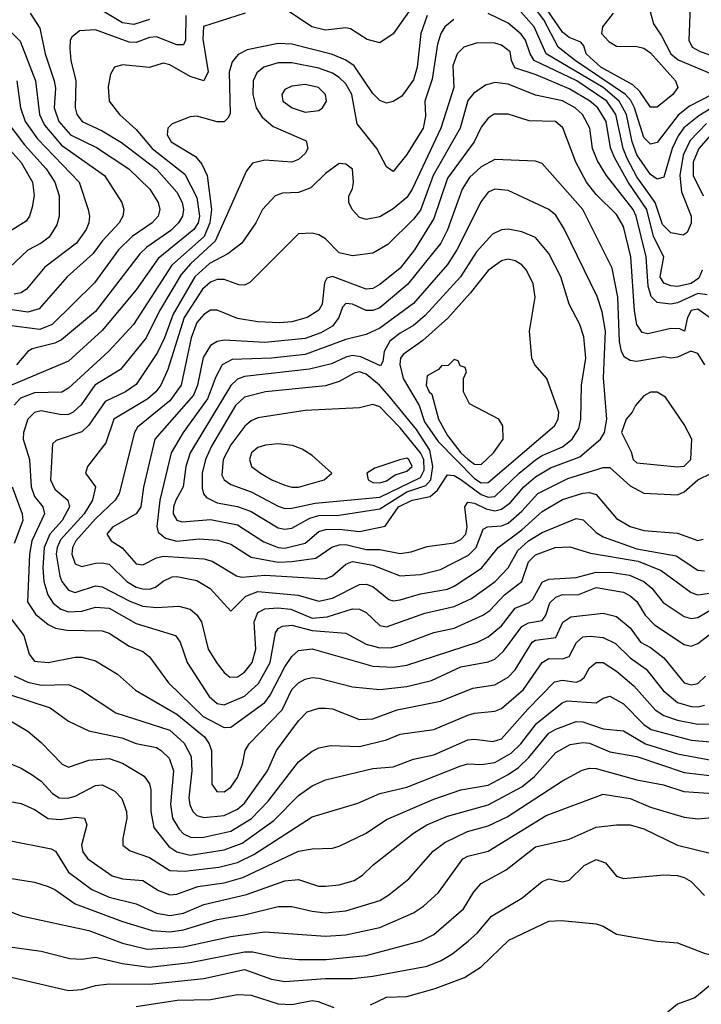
# Model space of a CAD drawing. Header units: inches. Extents: x 1793389 to 1900389, y 320802 to 470796.
# Tile 387 of 656: x 1827746 to 1829760, y 442159 to 445071. Entities that reach past the tile are written whole.
import ezdxf

# ---------------------------------------------------------------- set-up
doc = ezdxf.new("R2010")
doc.units = ezdxf.units.IN
doc.header["$MEASUREMENT"] = 0
doc.layers.add('B8424', color=7, linetype='Continuous')

msp = doc.modelspace()

# ---------------------------------------------------------------- linework, layer by layer
at = {"layer": 'B8424', "color": 2}
for points, elevation in [([(1829605.5, 445110), (1829618.5, 445058.5), (1829642.9, 445022.9), (1829670.3, 444970), (1829691.9, 444951.9), (1829790, 444910.3), (1829817.1, 444890), (1829814, 444870), (1829792.2, 444850), (1829725.4, 444814.6), (1829691.6, 444788.4), (1829630, 444707.3), (1829610, 444702.9), (1829590, 444722), (1829563.2, 444810), (1829552.1, 444832.1), (1829536.4, 444850), (1829387.1, 444950), (1829336.9, 444990), (1829294.8, 445070), (1829219.8, 445170)], 358), ([(1829499.5, 445090), (1829468.2, 445050), (1829464.9, 445030), (1829486.7, 445006.7), (1829510, 444992.4), (1829570, 444991.8), (1829590, 444987), (1829610, 444972.4), (1829684, 444890), (1829690.8, 444870), (1829676.3, 444850), (1829630, 444812), (1829610, 444812), (1829578.2, 444858.2), (1829557.7, 444877.7), (1829463.5, 444930), (1829419.7, 444970), (1829413, 444993), (1829404.2, 445004.2), (1829370, 445017.7), (1829350, 445033.7), (1829257.3, 445170)], 354), ([(1828932.4, 445147.6), (1828850, 445029), (1828810, 445002), (1828772.5, 445012.5), (1828724.1, 445044.1), (1828710, 445046.6), (1828650, 445039.5), (1828609, 445050), (1828537.6, 445097.6)], 358), ([(1828130, 445071.1), (1828083, 445057), (1828050, 445061), (1827944.7, 445124.7)], 350), ([(1829727.7, 445110), (1829723.1, 445010), (1829733, 444990), (1829756.7, 444976.7), (1829890.5, 444930), (1829910.3, 444910), (1829907.2, 444890), (1829890.1, 444869.9), (1829753.1, 444786.9), (1829708.9, 444751.1), (1829692.2, 444727.8), (1829674.4, 444690), (1829650, 444605.2), (1829630, 444599.5), (1829610, 444613.3), (1829570, 444671.6), (1829555.7, 444710), (1829539.1, 444790), (1829518, 444830), (1829470.3, 444870.3), (1829301.7, 444970), (1829266, 445050), (1829195.8, 445130)], 362), ([(1828412, 445090), (1828288.9, 445051.1), (1828287.2, 445012.8), (1828303.4, 444916.6), (1828290.4, 444889.6), (1828250, 444902.4), (1828190, 444937), (1828170, 444942.7), (1828130, 444929.4), (1828050, 444937), (1828026, 444930), (1828014.8, 444910), (1828007.5, 444872.5), (1828010.8, 444830), (1828040.7, 444790), (1828090, 444746), (1828138, 444690), (1828233.6, 444613.6), (1828270, 444544.9), (1828277.8, 444490), (1828273.2, 444470), (1828260.3, 444450), (1828155.2, 444364.8), (1828090, 444271.8), (1827990, 444151.5), (1827890, 444061.6), (1827710, 443985.1)], 358), ([(1827777.1, 445090), (1827805.7, 445045.7), (1827821.1, 444970), (1827847.6, 444890), (1827851.7, 444868.3), (1827847.9, 444810), (1827861.5, 444770), (1827896.4, 444730), (1827973, 444693), (1828068.2, 444630), (1828130.4, 444570), (1828154.9, 444530), (1828160.5, 444510), (1828154.9, 444490), (1828138, 444470), (1828078.4, 444430), (1828037.6, 444390), (1827966.8, 444293.2), (1827841.6, 444170), (1827805.1, 444154.9), (1827713.5, 444166.5)], 350), ([(1828950, 445082.7), (1828931.7, 445030), (1828920.3, 444930), (1828910, 444893.2), (1828875.1, 444844.9), (1828850, 444829.2), (1828830, 444823.7), (1828810, 444832.3), (1828790, 444852.7), (1828734.1, 444934.1), (1828710, 444951.5), (1828670, 444968.3), (1828550, 444998.9), (1828510, 445000.5), (1828418.7, 444981.3), (1828392, 444968), (1828374, 444946), (1828364.8, 444915.2), (1828367.7, 444792.3), (1828360.7, 444779.3), (1828350, 444769.2), (1828330, 444769.2), (1828270, 444785.2), (1828250, 444784), (1828196.8, 444763.2), (1828184, 444750), (1828182, 444730), (1828194, 444710), (1828266, 444666), (1828283.9, 444643.9), (1828300.5, 444610), (1828313, 444510), (1828307.8, 444470), (1828291.1, 444430), (1828195.2, 444344.8), (1828082, 444170), (1828009.1, 444090.9), (1827890, 443981.6), (1827870.2, 443969.8), (1827790, 443967.3), (1827748.5, 443951.5), (1827729.3, 443930.7)], 362), ([(1828237.2, 445082.8), (1828236, 445010), (1828230, 444996), (1828210, 444996.3), (1828150, 445019.8), (1828130, 445018.3), (1828090, 445003.5), (1828070, 445004.4), (1827970, 445040.7), (1827922.5, 445037.5), (1827900.5, 445019.5), (1827894.8, 445010), (1827894, 444986), (1827897.1, 444950), (1827912.2, 444890), (1827910.4, 444810), (1827914.9, 444790), (1827930.7, 444770), (1827990, 444742.6), (1828047.4, 444707.4), (1828150, 444628.8), (1828210, 444560.5), (1828225.7, 444530), (1828230.3, 444509.7), (1828227.2, 444490), (1828215.3, 444470), (1828192.4, 444447.6), (1828121.8, 444398.2), (1828101.3, 444378.7), (1827970, 444207.6), (1827870, 444124.2), (1827850, 444114), (1827782.5, 444097.5), (1827770.3, 444089.7), (1827737.1, 444050)], 354), ([(1829775.7, 444764.3), (1829726.9, 444713.1), (1829706.5, 444670), (1829696.9, 444610), (1829701.6, 444561.6), (1829730.3, 444490), (1829730, 444468.7), (1829718, 444442), (1829706.2, 444433.8), (1829670, 444440.5), (1829645.6, 444465.6), (1829623.7, 444530), (1829570, 444606.6), (1829540.8, 444660.8), (1829529, 444690), (1829507.2, 444790), (1829480.8, 444830), (1829392.4, 444890), (1829266.3, 444950), (1829254.2, 444970), (1829241, 445010), (1829228, 445028), (1829190, 445060.5), (1829130.7, 445089.3)], 366), ([(1827684.9, 445070), (1827747.2, 445007.2), (1827793.1, 444890), (1827804.4, 444790), (1827819.2, 444759.2), (1827870, 444699.6), (1827997.1, 444610), (1828047.7, 444530), (1828053.4, 444510), (1828050.5, 444490), (1828040.5, 444470), (1827990, 444416.2), (1827962, 444378), (1827886, 444310), (1827803.8, 444216.2), (1827770, 444206.2), (1827710, 444215.1)], 346), ([(1829028.9, 445071.1), (1829002.4, 445050), (1828990.3, 445029.7), (1828981.1, 444998.9), (1828965.4, 444894.6), (1828943.1, 444830), (1828945.5, 444785.5), (1828938.3, 444750), (1828890, 444672.3), (1828850, 444622), (1828830, 444635.3), (1828801.6, 444690), (1828743, 444763), (1828727.1, 444850), (1828710, 444880.7), (1828690, 444899.7), (1828670, 444912.6), (1828630, 444927.3), (1828550, 444943.1), (1828510, 444943.5), (1828467.3, 444930), (1828446.7, 444913.3), (1828435.8, 444890), (1828434.9, 444850), (1828444.9, 444810), (1828462.7, 444782.7), (1828495.3, 444755.3), (1828592.4, 444712.4), (1828597.3, 444690), (1828590, 444675.3), (1828570, 444657.2), (1828550, 444649.5), (1828470, 444655.1), (1828433.7, 444646.3), (1828416.3, 444623.7), (1828323.6, 444416.4), (1828251.5, 444350), (1828222.9, 444317.1), (1828159, 444210), (1828119.5, 444130), (1828043.6, 444036.4), (1827968.5, 443990), (1827928.1, 443931.9), (1827904, 443910), (1827890, 443903.5), (1827870, 443902.6), (1827810, 443914.3), (1827790, 443909.6), (1827770, 443889.2), (1827757.4, 443850), (1827756.5, 443830), (1827774.9, 443770), (1827780.3, 443690), (1827790, 443660.7), (1827814.4, 443630), (1827819.5, 443610), (1827782, 443530), (1827774.9, 443490), (1827768.7, 443350), (1827792.6, 443312.6), (1827830, 443282.4), (1827851.6, 443271.6), (1827885.5, 443265.5), (1827990, 443263.8), (1828010, 443256.4), (1828070, 443218.4), (1828110, 443203), (1828130, 443186.8), (1828185.5, 443110), (1828288.5, 443010), (1828350, 442978), (1828370, 442978.7), (1828470, 443052.2), (1828486.3, 443073.7), (1828530, 443157.1), (1828550, 443187.7), (1828570, 443205.5), (1828610.3, 443210.3), (1828790, 443158.9), (1828850, 443156), (1828890, 443162), (1829099, 443230), (1829130, 443246.4), (1829170, 443278.7), (1829210, 443330.4), (1829252, 443348), (1829262.5, 443357.5), (1829290, 443408), (1829310, 443416.4), (1829390, 443421.2), (1829450, 443437.3), (1829496.4, 443436.4), (1829548, 443428), (1829590.5, 443410), (1829614.4, 443390), (1829647.8, 443347.8), (1829710, 443306.4), (1829730, 443300.4), (1829750, 443303.1), (1829830, 443350.3)], 366), ([(1829762.4, 444330), (1829753.1, 444306.9), (1829730, 444291.1), (1829690, 444281.5), (1829670, 444283.5), (1829650, 444291.8), (1829639.1, 444310), (1829649.7, 444370), (1829618.8, 444430), (1829599, 444510), (1829544.1, 444590), (1829503.8, 444663.8), (1829492.3, 444692.3), (1829478.8, 444770), (1829454.8, 444810), (1829430, 444830.8), (1829370, 444866.8), (1829272.3, 444907.7), (1829208.9, 444928.9), (1829199.7, 444950), (1829195.8, 444975.8), (1829170, 444995.6), (1829150, 445001.6), (1829097.5, 445002.5), (1829058.8, 444990), (1829039.3, 444970), (1829025.7, 444934.3), (1829028.8, 444870), (1828990.3, 444750), (1828906.3, 444570), (1828890, 444545.1), (1828850, 444511.8), (1828810, 444487.6), (1828770, 444479.5), (1828750, 444486), (1828729, 444510), (1828719, 444530), (1828719, 444550), (1828729.3, 444570.7), (1828732.3, 444590), (1828729.2, 444629.2), (1828710, 444644), (1828690, 444645.2), (1828650, 444616), (1828606.4, 444573.6), (1828570, 444559.5), (1828522.4, 444557.6), (1828501, 444550), (1828464, 444510), (1828444, 444470), (1828402.8, 444410), (1828361.4, 444378.6), (1828307, 444350), (1828263.2, 444310), (1828199.8, 444200.2), (1828174.4, 444130), (1828153.4, 444086.6), (1828090, 443991.8), (1828059.1, 443970), (1827998.6, 443941.4), (1827950, 443871.8), (1827930, 443851.8), (1827853.4, 443826.6), (1827843.4, 443816.6), (1827837.6, 443710), (1827850, 443683), (1827888, 443650), (1827893.7, 443630), (1827871.6, 443590), (1827835.5, 443550), (1827818.8, 443510), (1827814.2, 443450), (1827817.3, 443410), (1827828.8, 443370), (1827845.4, 443345.4), (1827867.5, 443327.5), (1827890, 443319.6), (1827930, 443322.3), (1827970, 443333.7), (1828010, 443330.3), (1828090, 443285.3), (1828206, 443250), (1828220.5, 443230), (1828240.5, 443170), (1828306.4, 443070), (1828330, 443048.5), (1828350, 443044.9), (1828410, 443070.3), (1828451.5, 443108.5), (1828486.2, 443170), (1828502, 443258), (1828509.7, 443270.3), (1828522.3, 443277.7), (1828550, 443280.3), (1828610, 443264.9), (1828710, 443257), (1828770, 443224.2), (1828810, 443213.1), (1828845.4, 443214.6), (1828870, 443221.1), (1828970, 443258.7), (1829030, 443272), (1829115.1, 443310), (1829135.8, 443324.2), (1829178.7, 443370), (1829229.6, 443410), (1829250, 443467.7), (1829270, 443488.2), (1829328.7, 443510), (1829372.1, 443512.1), (1829433.1, 443493.1), (1829574, 443470), (1829642, 443442), (1829730, 443377.6), (1829750, 443370.3), (1829784.9, 443375.1)], 370), ([(1827737.7, 444890), (1827748.9, 444810), (1827762.7, 444770), (1827798.5, 444718.5), (1827921.6, 444590), (1827948.4, 444510), (1827952.4, 444490), (1827950.4, 444470), (1827942.4, 444450), (1827914.4, 444410), (1827820.5, 444339.5), (1827766.1, 444273.9), (1827750, 444263.6), (1827730, 444258.9)], 342), ([(1829777.5, 444257.5), (1829750, 444260.8), (1829690, 444233.7), (1829670, 444229.6), (1829630, 444234.7), (1829611.9, 444251.9), (1829603, 444283), (1829597.2, 444370), (1829567.7, 444490), (1829559.2, 444510), (1829480.5, 444610), (1829453.2, 444653.2), (1829438.9, 444690), (1829431.3, 444750), (1829409.6, 444790), (1829387.3, 444810), (1829350, 444831.1), (1829270, 444847.8), (1829190, 444880.5), (1829150, 444884.7), (1829122.7, 444877.3), (1829087.1, 444852.9), (1829070, 444832.3), (1829047.4, 444750), (1828968.1, 444610), (1828930, 444507.3), (1828910, 444480.5), (1828833.8, 444406.2), (1828790, 444380.9), (1828730, 444372.7), (1828690, 444381.2), (1828650, 444422.7), (1828630, 444435.1), (1828610, 444439.5), (1828570, 444437.2), (1828426, 444294), (1828410, 444286), (1828393.4, 444286.6), (1828350, 444302.4), (1828330, 444303), (1828310, 444294.7), (1828286.4, 444273.6), (1828232.1, 444190), (1828183.6, 444036.4), (1828163.1, 443990), (1828148.4, 443970), (1828124.4, 443950), (1828023.8, 443890), (1828000.3, 443819.7), (1827946.8, 443750), (1827941, 443730), (1827970.4, 443690), (1827961.7, 443650), (1827936.9, 443610), (1827867, 443533), (1827856.5, 443510), (1827853.4, 443490), (1827865.1, 443425.1), (1827870.4, 443410), (1827890, 443383.8), (1827910, 443377), (1827970, 443397), (1827990, 443393.7), (1828071.1, 443351.1), (1828110, 443336.5), (1828150, 443332.9), (1828216.7, 443336.7), (1828250, 443327.7), (1828270, 443310.7), (1828283.8, 443290), (1828303.1, 443210), (1828330, 443167.3), (1828350, 443140.7), (1828367, 443127), (1828390, 443128.2), (1828410, 443141.6), (1828432.8, 443170), (1828444, 443210), (1828438.9, 443290), (1828450, 443318), (1828470, 443328.7), (1828508.7, 443331.3), (1828547.4, 443327.4), (1828610, 443301.6), (1828654.7, 443305.3), (1828730, 443328.5), (1828750, 443328.2), (1828770, 443318), (1828810, 443279.3), (1828830, 443275.8), (1828943.7, 443316.3), (1829030, 443336), (1829080.9, 443359.1), (1829150.7, 443409.3), (1829190, 443450.5), (1829218.3, 443501.7), (1829249.7, 443530), (1829290, 443554.6), (1829390, 443596.4), (1829411.6, 443591.6), (1829450, 443554.9), (1829470, 443542), (1829570, 443506.7), (1829685.5, 443485.5), (1829750, 443443), (1829770, 443441.6)], 374), ([(1829787.9, 444187.9), (1829750, 444214.8), (1829730, 444211), (1829719.6, 444190), (1829710.5, 444149.5), (1829697.2, 444157.2), (1829670, 444157.4), (1829602, 444142), (1829585.4, 444145.4), (1829569.7, 444169.7), (1829563.1, 444210), (1829552.3, 444370), (1829530, 444459), (1829510, 444495.1), (1829450, 444554), (1829421.3, 444590), (1829389.7, 444650), (1829351.2, 444751.2), (1829329.5, 444769.5), (1829251.7, 444771.7), (1829190, 444791.8), (1829148.6, 444791.4), (1829130, 444779.3), (1829110, 444752.7), (1829088.7, 444710), (1829010, 444602), (1828970, 444482.7), (1828913.1, 444390), (1828870, 444335.6), (1828810, 444287.6), (1828790, 444276.2), (1828770, 444274), (1828670, 444311.1), (1828653.8, 444306.2), (1828647.1, 444292.9), (1828639.5, 444230), (1828630, 444212.3), (1828596, 444190), (1828550, 444177.6), (1828514, 444174), (1828450, 444177), (1828390, 444187.6), (1828330, 444212.3), (1828310, 444212), (1828290, 444199.5), (1828270, 444175.1), (1828252.9, 444130), (1828223.6, 443990), (1828190, 443943.5), (1828093.9, 443866.1), (1828084.9, 443850), (1828040.3, 443670), (1828028.4, 443650), (1827970, 443595.4), (1827911.6, 443530), (1827902.3, 443510), (1827900.3, 443490), (1827910, 443462), (1827930, 443454.4), (1827970, 443464.2), (1827990, 443465.3), (1828010, 443460.4), (1828062.4, 443410), (1828090, 443393.1), (1828110, 443387.6), (1828130, 443387.2), (1828147, 443393), (1828170, 443410.4), (1828196.9, 443423.1), (1828210, 443424.9), (1828270, 443412.2), (1828308.8, 443388.8), (1828370, 443322), (1828414.1, 443365.9), (1828450, 443380.2), (1828569.2, 443369.2), (1828630, 443351.8), (1828670, 443360.3), (1828750, 443400.4), (1828770, 443401.3), (1828790, 443394.4), (1828836.7, 443356.7), (1828850, 443352.4), (1828870, 443355.3), (1828930, 443373.1), (1829010, 443387.4), (1829030, 443395.8), (1829110.8, 443449.2), (1829159.5, 443510), (1829230, 443562.7), (1829290, 443616.5), (1829350, 443651.8), (1829410, 443670.4), (1829430, 443672.4), (1829450, 443667.3), (1829510, 443595.5), (1829550, 443572.2), (1829590, 443560.4), (1829690, 443553), (1829750, 443530.8), (1829765.6, 443534.4)], 378), ([(1827707.9, 444770), (1827760.3, 444700.3), (1827824.2, 444630), (1827850.4, 444590), (1827862.4, 444550), (1827863, 444490), (1827855.6, 444464.4), (1827832.7, 444427.3), (1827810, 444409.6), (1827770, 444389.6), (1827698.6, 444321.4)], 338), ([(1829810, 444754.6), (1829753.4, 444690), (1829736.5, 444650), (1829736.5, 444610), (1829766, 444550)], 370), ([(1827696, 444710), (1827750, 444648.4), (1827784.2, 444590), (1827788.7, 444551.3), (1827783.1, 444516.9), (1827775.5, 444490), (1827764.9, 444475.1), (1827710, 444440.9)], 334), ([(1829770.6, 444050), (1829750, 444083.8), (1829729.3, 444090.7), (1829690, 444073), (1829670, 444069.7), (1829650, 444073.6), (1829570, 444060.5), (1829550, 444062.9), (1829532.9, 444072.9), (1829524, 444090), (1829519, 444119), (1829513.5, 444250), (1829496.4, 444336.4), (1829410, 444509.3), (1829290, 444646), (1829270, 444652.3), (1829150, 444657), (1829110, 444636.2), (1829075.6, 444604.4), (1829053.7, 444570), (1829010, 444449.3), (1828990.3, 444410), (1828891.8, 444288.2), (1828810, 444218.9), (1828790, 444211.1), (1828770, 444211.1), (1828730, 444229.6), (1828710, 444232), (1828699.5, 444220.5), (1828688.7, 444190), (1828670, 444164.2), (1828635.5, 444144.5), (1828590, 444128.5), (1828470, 444116), (1828350, 444123), (1828330, 444119.6), (1828310, 444107), (1828288.3, 444071.7), (1828271.3, 443990), (1828259.4, 443960.6), (1828145.7, 443830), (1828111.7, 443688.3), (1828104.4, 443630), (1828090.2, 443609.8), (1828020.7, 443570), (1828004, 443550), (1828016, 443530), (1828049.1, 443509.1), (1828090, 443461.6), (1828110, 443459.3), (1828150, 443479.5), (1828170, 443484.2), (1828290, 443476.5), (1828314.8, 443470), (1828386.4, 443426.4), (1828402.5, 443422.5), (1828470, 443428), (1828650, 443417.6), (1828670, 443426.7), (1828710, 443461.3), (1828730, 443468.7), (1828790, 443458.3), (1828870, 443426.7), (1828930, 443430.3), (1828990, 443445.3), (1829072.4, 443487.6), (1829095.1, 443510), (1829116.1, 443563.9), (1829128.5, 443571.5), (1829170, 443573.8), (1829190, 443582), (1829230, 443617.4), (1829277.6, 443670), (1829365.8, 443714.2), (1829470, 443746.7), (1829490, 443746.4), (1829550, 443692.7), (1829590, 443670.8), (1829690, 443666), (1829710, 443674.9), (1829749.6, 443710), (1829790.5, 443729.5)], 382), ([(1827723.6, 443690), (1827753.4, 443610), (1827754.9, 443590), (1827730, 443522)], 362), ([(1827719.9, 443299.9), (1827758.4, 443250), (1827774.4, 443194.4), (1827790, 443174), (1827830, 443170.4), (1827910, 443186), (1827930, 443186), (1827970, 443174.9), (1828035.3, 443135.3), (1828088.7, 443088.7), (1828210, 443017.4), (1828292.4, 442950), (1828306.4, 442930), (1828312.7, 442910), (1828313.4, 442810), (1828328.5, 442788.5), (1828350, 442788), (1828370, 442802), (1828389.5, 442830), (1828404.5, 442870), (1828412.3, 442910), (1828423.7, 442930), (1828521.3, 443030), (1828550, 443090.5), (1828570, 443110.4), (1828590, 443120.5), (1828610, 443125.5), (1828630, 443123.8), (1828730, 443098.4), (1828810, 443090.4), (1828890, 443099.5), (1828962.8, 443117.2), (1829050, 443157), (1829130, 443172.2), (1829150, 443180.4), (1829176.1, 443203.9), (1829230, 443277), (1829250, 443287.4), (1829290, 443294.4), (1829301.1, 443310), (1829313, 443347), (1829330, 443363.7), (1829350, 443371.4), (1829395.3, 443370), (1829450, 443392.3), (1829530, 443378), (1829550, 443367), (1829570.2, 443350.2), (1829594, 443310), (1829622, 443282), (1829710, 443223), (1829730, 443218.4), (1829750, 443226), (1829830, 443287.6)], 362), ([(1827730, 443130.4), (1827770, 443111.6), (1827810, 443102.7), (1827890, 443105.5), (1827928.6, 443088.6), (1828030, 443021.6), (1828190, 442970.3), (1828232, 442932), (1828252.3, 442892.3), (1828255.2, 442850), (1828246, 442770), (1828249, 442749), (1828258, 442730), (1828270, 442718), (1828290, 442712.2), (1828350, 442717.4), (1828390, 442736.5), (1828410, 442754.4), (1828478.7, 442850), (1828504.5, 442910), (1828570, 442997.3), (1828595.9, 443024.1), (1828630, 443035.5), (1828650, 443034.9), (1828670, 443032.7), (1828750, 443001.6), (1828790, 443003.1), (1828862, 443030), (1828990, 443055.8), (1829085.3, 443094.7), (1829150, 443103.7), (1829190, 443126.7), (1829210, 443148.2), (1829260.7, 443230), (1829270, 443236.5), (1829330, 443243.8), (1829351.1, 443288.9), (1829374.5, 443305.5), (1829470, 443315.8), (1829510, 443306.4), (1829550, 443273), (1829580.5, 443230), (1829610, 443214), (1829650, 443183.8), (1829710, 443110.5), (1829730, 443104.4), (1829750, 443108.4), (1829773, 443130)], 358), ([(1827710, 443077), (1827835.8, 443035.8), (1827890, 442996.3), (1827950, 442967.7), (1828047.5, 442947.5), (1828090, 442930.4), (1828150, 442918.4), (1828164, 442910), (1828187.3, 442887.3), (1828200.3, 442850), (1828191.6, 442750), (1828198, 442710), (1828216.9, 442676.9), (1828230, 442663.1), (1828252.9, 442652.9), (1828290, 442654), (1828370, 442671.5), (1828430.7, 442709.3), (1828480, 442760), (1828570, 442876.3), (1828610, 442908), (1828630, 442918), (1828664.5, 442924.5), (1828750, 442921.3), (1828830, 442941.3), (1828870, 442958.4), (1828970, 442972.4), (1829070, 443014.4), (1829090, 443020.4), (1829150, 443026), (1829170, 443034.4), (1829235.1, 443090), (1829290, 443170.4), (1829310, 443182), (1829350, 443181.1), (1829370, 443188.2), (1829391.1, 443228.9), (1829410, 443246), (1829431.6, 443248.4), (1829470, 443243.7), (1829506.8, 443226.8), (1829550, 443183.7), (1829597.1, 443150), (1829647.3, 443087.3), (1829690, 443051.8), (1829730, 443040.2), (1829750, 443038.9), (1829770, 443044.2)], 354), ([(1827670, 443026.4), (1827770, 442967.3), (1827810, 442934), (1827871.3, 442870), (1827890, 442860.7), (1827950, 442881.3), (1828010, 442886.7), (1828050, 442872.4), (1828114, 442834), (1828130, 442811.3), (1828133.8, 442793.8), (1828133.4, 442730), (1828142.7, 442682.7), (1828186.4, 442626.4), (1828210.2, 442610.2), (1828250, 442600.8), (1828350, 442616.5), (1828403.6, 442636.4), (1828496.6, 442703.4), (1828570, 442776.4), (1828610, 442805.5), (1828650, 442823), (1828790, 442856.4), (1828850, 442861.6), (1828910, 442884.4), (1828970, 442897.6), (1829070, 442941.3), (1829090, 442943.1), (1829143.9, 442936.1), (1829170, 442944.9), (1829247.4, 443032.6), (1829326.6, 443113.4), (1829350, 443118), (1829390, 443112.4), (1829403, 443117), (1829414.5, 443125.5), (1829430, 443154.8), (1829450, 443170.6), (1829470, 443170.4), (1829510, 443144.4), (1829560.7, 443100.7), (1829624.4, 443030), (1829650, 443013.1), (1829690, 442999.6), (1829750, 442987.6), (1829790, 442988.9)], 350), ([(1827671.3, 442890), (1827750, 442857.3), (1827779.9, 442839.9), (1827810, 442819.1), (1827843.2, 442783.2), (1827862.8, 442770), (1827888.6, 442768.6), (1827910, 442775.3), (1827970, 442806), (1827990, 442808), (1828026.8, 442790), (1828048.3, 442768.3), (1828061.6, 442730), (1828063, 442710), (1828050.7, 442650), (1828051, 442630), (1828073, 442613), (1828130, 442594), (1828190, 442555.3), (1828233, 442553), (1828334.9, 442565.1), (1828390, 442579), (1828437.8, 442602.2), (1828610, 442713.4), (1828745.4, 442754.6), (1828810, 442783.1), (1828890, 442802), (1829050, 442864.9), (1829070, 442870.4), (1829110, 442868.5), (1829150, 442874.9), (1829198.3, 442901.7), (1829226.9, 442930), (1829273, 442990), (1829348.7, 443051.3), (1829363.5, 443056.5), (1829449.6, 443050.4), (1829470, 443064.9), (1829490, 443070.4), (1829530, 443048.4), (1829590, 442987), (1829612.3, 442972.3), (1829730, 442940.2), (1829810, 442933.4)], 346), ([(1827650, 442770.5), (1827750, 442753.4), (1827790, 442735.5), (1827830, 442708.5), (1827865.5, 442705.5), (1827912.4, 442712.4), (1827938, 442710), (1827944, 442690), (1827928.5, 442630), (1827932.7, 442610), (1827947.7, 442590), (1828018.9, 442538.9), (1828050, 442530.3), (1828110, 442526), (1828155.8, 442495.8), (1828190, 442483.1), (1828210, 442484.9), (1828272.2, 442507.8), (1828350, 442519), (1828405.9, 442534.1), (1828570, 442612.2), (1828610, 442619.3), (1828670, 442620.7), (1828690, 442627.3), (1828770, 442665.5), (1828830, 442706), (1828970, 442765.7), (1829050, 442794), (1829130, 442807.4), (1829190, 442838.9), (1829220, 442860), (1829250.7, 442889.3), (1829310, 442961.1), (1829330, 442973.1), (1829390, 442995.8), (1829410, 442994.9), (1829470, 442973.7), (1829530, 442968.5), (1829595.5, 442930), (1829690, 442900.2), (1829790, 442881.5)], 342), ([(1827710, 442644.9), (1827838.8, 442618.8), (1827851.9, 442611.9), (1827890.4, 442550), (1827959.4, 442499.4), (1828010, 442476.5), (1828090, 442457), (1828150, 442428.9), (1828190, 442422.3), (1828230, 442429), (1828290, 442454.6), (1828415.9, 442484.1), (1828530, 442524.9), (1828570, 442528.4), (1828628.8, 442508.8), (1828650, 442508.4), (1828690, 442512.7), (1828734.5, 442525.5), (1828759.1, 442540.9), (1828790, 442570.8), (1828910, 442666), (1828949.3, 442690), (1829010, 442715.3), (1829130.8, 442749.2), (1829230, 442802.6), (1829266.9, 442833.1), (1829330, 442903.8), (1829372.5, 442927.5), (1829410, 442933.4), (1829430, 442931.7), (1829490, 442905.7), (1829570, 442891.8), (1829710, 442844.9), (1829810, 442832.6)], 338), ([(1827710, 442533.4), (1827790, 442520.7), (1827830, 442508), (1827850, 442499.3), (1827910, 442457), (1828050, 442404.2), (1828137.5, 442377.5), (1828190, 442373.8), (1828230, 442379.6), (1828329.8, 442410.2), (1828410, 442424.2), (1828510, 442448.5), (1828550, 442448.2), (1828610, 442434.4), (1828649.6, 442430.4), (1828710, 442435.8), (1828810, 442466.7), (1828837.1, 442482.9), (1828896, 442530), (1828968.2, 442611.8), (1829002, 442638), (1829069.8, 442670.2), (1829130, 442687), (1829186.5, 442713.5), (1829350, 442820.5), (1829407.9, 442852.1), (1829430, 442858), (1829450, 442856.4), (1829570, 442823.1), (1829648.6, 442808.6), (1829708.9, 442788.9), (1829810, 442781.7)], 334), ([(1827650, 442459.1), (1827750, 442420.7), (1827950, 442377.6), (1828050, 442340.3), (1828123, 442323), (1828230, 442329), (1828370, 442359.6), (1828470, 442373.7), (1828650, 442361.3), (1828710, 442364.9), (1828810, 442386.7), (1828909.7, 442430.3), (1828939.3, 442450), (1828983.7, 442490), (1829056, 442590), (1829070, 442597.6), (1829130, 442612.4), (1829301.8, 442718.2), (1829470, 442780.4), (1829550, 442768.4), (1829610, 442742), (1829710, 442712.7), (1829750, 442708), (1829910, 442722.4)], 330), ([(1827710, 442330.4), (1827810, 442316.4), (1827894.6, 442294.6), (1827930, 442292.7), (1827970, 442298.4), (1828050, 442280.3), (1828129, 442269), (1828250, 442282.7), (1828410, 442314.9), (1828434.8, 442314.8), (1828510, 442297.6), (1828570, 442292), (1828652.1, 442292.1), (1828770, 442303.7), (1828932.6, 442347.4), (1828970, 442365.5), (1829058, 442442), (1829088.3, 442491.7), (1829110, 442516.3), (1829183.3, 442556.7), (1829270, 442625.5), (1829370, 442647.7), (1829450, 442683), (1829509.6, 442690.4), (1829550, 442690.4), (1829590, 442678), (1829690, 442630.4), (1829786.4, 442606.4)], 326), ([(1827610, 442265.5), (1827890, 442200.5), (1827930, 442203), (1827970, 442214.9), (1828010, 442220.4), (1828130, 442219), (1828290, 442236), (1828410, 442262), (1828490, 442233.7), (1828530, 442227), (1828650, 442235.6), (1828730, 442235.8), (1828790, 442242.6), (1828950, 442272.4), (1828991.1, 442288.9), (1829026, 442310), (1829072.5, 442347.5), (1829098, 442370), (1829140.1, 442419.9), (1829230, 442473.4), (1829290, 442522.8), (1829310, 442530.6), (1829350, 442522), (1829370, 442526.8), (1829414, 442570), (1829450, 442587.3), (1829477.5, 442577.5), (1829510, 442538), (1829530, 442531.3), (1829650, 442542.8), (1829690, 442540.7), (1829710, 442534.8), (1829730, 442522.8), (1829770, 442481)], 322), ([(1828782.5, 442157.5), (1828830, 442180.5), (1828890, 442183), (1828973.6, 442206.4), (1829060.8, 442239.2), (1829109.7, 442270.3), (1829191.3, 442348.7), (1829310, 442405.5), (1829347.5, 442407.5), (1829450, 442397.3), (1829470.5, 442390.5), (1829510, 442366.8), (1829630, 442346), (1829690, 442341), (1829769, 442311), (1829810, 442301), (1829842, 442270), (1829842, 442250), (1829825.4, 442234.6), (1829790, 442219), (1829741.1, 442178.9), (1829690, 442159.5), (1829651.5, 442128.5)], 318), ([(1828090, 442153), (1828211.9, 442171.9), (1828310, 442173.7), (1828390, 442188.7), (1828430, 442187), (1828510, 442161.3), (1828550, 442158.7), (1828610.4, 442170.4), (1828628, 442168), (1828674, 442150)], 318)]:
    msp.add_lwpolyline(points, dxfattribs=dict(at, elevation=elevation))
for points, elevation in [([(1828590, 444879.6), (1828550, 444874.5), (1828530, 444864), (1828520.7, 444850), (1828524, 444830), (1828551.3, 444810), (1828590, 444797.1), (1828630, 444802), (1828641.2, 444810), (1828652.3, 444830), (1828649.3, 444850), (1828629, 444870)], 370), ([(1829150, 444569.4), (1829130, 444560.9), (1829110, 444533.2), (1829037.4, 444390), (1829010, 444347.3), (1828910, 444231.6), (1828810, 444158.9), (1828770, 444139.5), (1828710, 444125.4), (1828590, 444080.9), (1828490, 444069.8), (1828374.4, 444065.6), (1828344.4, 444050), (1828325.5, 444014.5), (1828301.3, 443950), (1828228.7, 443850), (1828193.4, 443790), (1828159.7, 443650), (1828151.8, 443571.8), (1828155.1, 443555.1), (1828177.3, 443537.3), (1828210, 443529), (1828276.2, 443536.2), (1828331.5, 443531.5), (1828370, 443520.4), (1828430, 443481.3), (1828510, 443467.1), (1828550, 443469.1), (1828621.3, 443478.7), (1828668.7, 443511.3), (1828690, 443518.3), (1828710, 443518.6), (1828770, 443504.5), (1828810, 443504.4), (1828870, 443492.2), (1828902.4, 443497.6), (1828950, 443513.4), (1829030, 443524.2), (1829050, 443533.7), (1829064, 443550), (1829068.6, 443570), (1829061.6, 443630), (1829070, 443644), (1829090, 443640.9), (1829124.7, 443624.7), (1829150, 443618.6), (1829170, 443623.6), (1829196.6, 443643.4), (1829235.8, 443690), (1829270, 443719.6), (1829314.7, 443745.3), (1829401.6, 443778.4), (1829462.7, 443830), (1829474, 443850), (1829481.2, 443890), (1829471.6, 444011.6), (1829477.6, 444150), (1829467.3, 444207.3), (1829452.3, 444252.3), (1829356.2, 444450), (1829330, 444492.7), (1829310, 444509.4), (1829190, 444566)], 386), ([(1829190, 444451.6), (1829170, 444449.6), (1829143.4, 444436.6), (1829095.9, 444384.1), (1829048.7, 444310), (1828944.2, 444195.8), (1828910, 444166.6), (1828870, 444143.5), (1828840.2, 444119.8), (1828823.1, 444090), (1828819.5, 444060.5), (1828812.4, 444047.6), (1828753.8, 444073.8), (1828730, 444077.6), (1828710, 444073.3), (1828667, 444053), (1828602.4, 444037.6), (1828410, 444015.4), (1828390, 444008), (1828370, 443989.6), (1828250.3, 443790), (1828236.9, 443750), (1828228.8, 443690), (1828207.4, 443650), (1828200.3, 443630), (1828199.5, 443610), (1828210, 443590.6), (1828226, 443586), (1828310, 443593.1), (1828390, 443576.9), (1828467.3, 443527.3), (1828510, 443510.3), (1828530, 443508.1), (1828590, 443523.1), (1828630, 443557), (1828650, 443563.6), (1828690, 443564.7), (1828750, 443557.6), (1828826.5, 443573.5), (1828865.1, 443630), (1828906, 443650), (1828958.8, 443661.2), (1828980.7, 443679.3), (1829010, 443725.5), (1829030, 443723.1), (1829050, 443711.4), (1829110, 443666.8), (1829130, 443658.8), (1829150, 443660.8), (1829221.7, 443730), (1829270, 443769.1), (1829290, 443782.4), (1829350, 443807.6), (1829378.7, 443830), (1829398, 443862), (1829404, 443890), (1829406.6, 443990), (1829418.9, 444070), (1829413, 444133), (1829400.9, 444170), (1829369.6, 444229.6), (1829345.6, 444310), (1829310, 444379.3), (1829270, 444426.6), (1829230, 444443.6)], 390), ([(1829190, 444362.7), (1829170, 444358), (1829130, 444329.5), (1829077.6, 444262.4), (1829011.4, 444188.6), (1828937.8, 444122.2), (1828879.1, 444080.9), (1828871.8, 444070), (1828869.2, 444050.8), (1828879.2, 444010), (1828926.3, 443930), (1828942, 443882), (1828983.1, 443823.1), (1829090, 443713.8), (1829110, 443701.6), (1829130, 443702.3), (1829326.6, 443870), (1829337, 443890), (1829339.5, 443910), (1829304, 444010), (1829268.7, 444050), (1829259, 444070), (1829252.7, 444150), (1829269.4, 444250), (1829263.7, 444290), (1829243.7, 444330), (1829230, 444346), (1829210, 444358)], 394), ([(1829030, 444066), (1829012, 444048), (1828992.7, 444047.3), (1828983.6, 444036.4), (1828950, 444018), (1828947.7, 443990), (1828956, 443970), (1828963.8, 443963.8), (1828984, 443890), (1829010, 443841.7), (1829050, 443790.3), (1829070, 443771.7), (1829090, 443757), (1829110, 443755.5), (1829146.6, 443790), (1829174.5, 443830), (1829174, 443870), (1829162, 443890), (1829075.3, 443935.3), (1829058, 443970), (1829058, 444010), (1829066, 444030), (1829062, 444042), (1829047.3, 444047.3), (1829042, 444062)], 398), ([(1828750, 444029.7), (1828734.6, 444025.4), (1828690, 444001.3), (1828650, 443988), (1828472, 443970), (1828410, 443954.7), (1828384.2, 443930), (1828312.9, 443810), (1828295.6, 443770), (1828285.2, 443730), (1828285.4, 443685.4), (1828289.1, 443669.1), (1828298.3, 443658.3), (1828330, 443642.3), (1828390, 443631.7), (1828430, 443616.5), (1828510, 443568.7), (1828530, 443564.2), (1828550, 443567), (1828603.2, 443596.8), (1828630, 443604.5), (1828690, 443606.2), (1828810, 443624.4), (1828890, 443675), (1828946.5, 443693.5), (1828960.6, 443710), (1828966.9, 443750), (1828957.7, 443797.7), (1828918.6, 443858.6), (1828837.8, 443957.8), (1828809.8, 443990), (1828770, 444022.3)], 394), ([(1829630, 443969.2), (1829610, 443969.2), (1829590, 443959), (1829566, 443930), (1829556, 443910), (1829538, 443890), (1829524.7, 443850), (1829552.8, 443792.8), (1829558.8, 443770), (1829570, 443760.7), (1829690, 443748.4), (1829710, 443750.7), (1829729.3, 443770), (1829731.8, 443830), (1829710, 443874), (1829654.5, 443954.5)], 386), ([(1828790, 443933.2), (1828750, 443922.7), (1828590, 443915.1), (1828450, 443894), (1828430, 443885.1), (1828411.5, 443868.5), (1828370, 443814), (1828347.6, 443770), (1828343.6, 443723.6), (1828350.6, 443710), (1828370, 443696.4), (1828430, 443674.6), (1828510, 443632), (1828530, 443625.7), (1828550, 443626), (1828619.1, 443640.9), (1828810, 443659), (1828930, 443717.2), (1828940.9, 443739.1), (1828939.9, 443770), (1828930.3, 443790.3), (1828870, 443864.4), (1828810, 443926)], 398), ([(1828510, 443817), (1828472.5, 443812.5), (1828450, 443806), (1828430.8, 443790), (1828424.9, 443770), (1828430.8, 443750), (1828457.3, 443730), (1828491, 443710), (1828530, 443694.9), (1828550, 443688.7), (1828570, 443688.7), (1828646, 443710), (1828668, 443730), (1828610, 443782), (1828581.2, 443801.2), (1828552.1, 443812.1)], 402), ([(1828890, 443774), (1828872, 443770), (1828795.3, 443744.7), (1828772, 443730), (1828776, 443710), (1828790, 443702), (1828810, 443701.6), (1828830, 443707.2), (1828855.4, 443724.6), (1828890, 443736.3), (1828906, 443750), (1828896, 443770)], 402)]:
    msp.add_lwpolyline(points, close=True, dxfattribs=dict(at, elevation=elevation))

doc.saveas('drawing.dxf')
